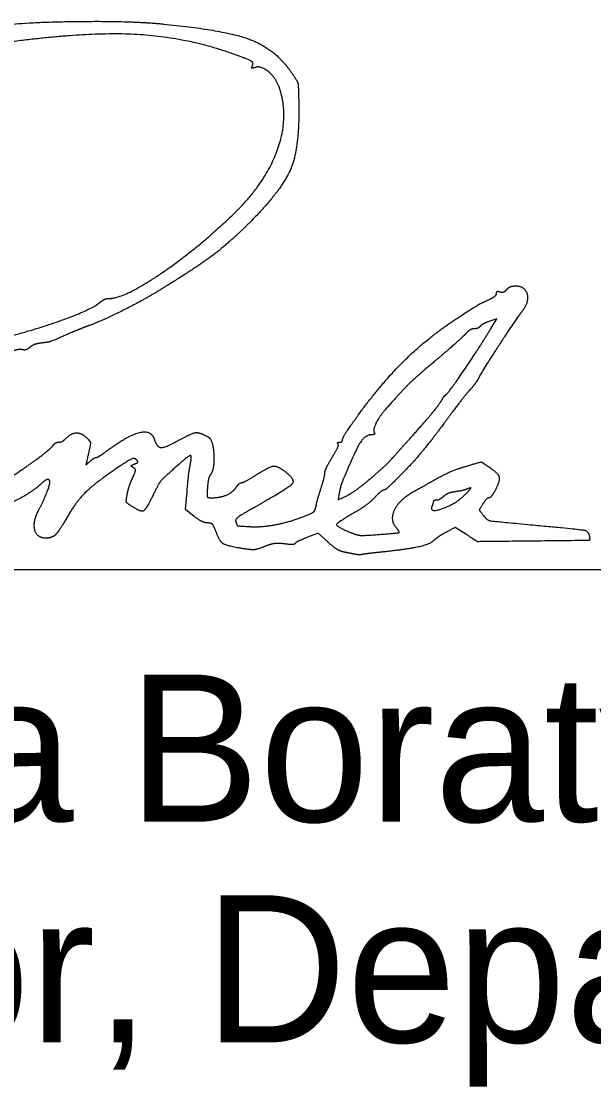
# Model space of a CAD drawing. Extents: x 0 to 34, y 0 to 22.
# Drawn here: x 25.085 to 25.629, y 6.359 to 7.373 of the extents above; entities that cross this region are included whole.
import ezdxf

# ---------------------------------------------------------------- set-up
doc = ezdxf.new("R2010")
doc.units = 0
for name, color, linetype in [('Default', 7, 'Continuous'), ('SH_Data', 7, 'Continuous'), ('SH_Text', 7, 'Continuous')]:
    doc.layers.add(name, color=color, linetype=linetype)

msp = doc.modelspace()

# ---------------------------------------------------------------- linework, layer by layer
at = {"layer": 'Default'}
for points in [[(25.5318, 7.0809), (25.5372, 7.0898), (25.5298, 7.0873)], [(25.2494, 6.9019), (25.2411, 6.9083), (25.2426, 6.9253)], [(25.3874, 6.9239), (25.3864, 6.9175), (25.3951, 6.9219)], [(25.3764, 6.8776), (25.3672, 6.8859), (25.3567, 6.8818)], [(25.5083, 6.8846), (25.4976, 6.8914), (25.4892, 6.8869)]]:
    msp.add_lwpolyline(points, dxfattribs=at)
for points in [[(25.0619, 7.3673), (25.0687, 7.3715), (25.1857, 7.3738), (25.2201, 7.3704)], [(25.2201, 7.3704), (25.2794, 7.3646), (25.3269, 7.3463), (25.3427, 7.3232)], [(25.2926, 7.3397), (25.242, 7.3587), (25.1341, 7.3627), (25.0437, 7.3489)], [(25.3049, 7.331), (25.3059, 7.3336), (25.3024, 7.336), (25.2926, 7.3397)], [(25.3073, 7.329), (25.3047, 7.328), (25.304, 7.3286), (25.3049, 7.331)], [(25.3307, 7.3091), (25.3274, 7.3188), (25.313, 7.3311), (25.3073, 7.329)], [(25.3427, 7.3232), (25.3476, 7.316), (25.3486, 7.3117), (25.3489, 7.2938)], [(25.2852, 7.1879), (25.3161, 7.2173), (25.34, 7.2808), (25.3307, 7.3091)], [(25.3489, 7.2938), (25.3496, 7.253), (25.3335, 7.2133), (25.3041, 7.1834)], [(25.1685, 7.1092), (25.1826, 7.1092), (25.2507, 7.1551), (25.2852, 7.1879)], [(25.3041, 7.1834), (25.2855, 7.1645), (25.2531, 7.1396), (25.2226, 7.1208)], [(25.2226, 7.1208), (25.2035, 7.1089), (25.1622, 7.0879), (25.1481, 7.0829)], [(25.5403, 7.1156), (25.5422, 7.1149), (25.545, 7.1158), (25.5466, 7.1177)], [(25.5466, 7.1177), (25.5482, 7.1196), (25.5519, 7.1212), (25.5548, 7.1212)], [(25.5548, 7.1212), (25.5643, 7.1212), (25.568, 7.1051), (25.5606, 7.0962)], [(25.1603, 7.1059), (25.1624, 7.1077), (25.1661, 7.1092), (25.1685, 7.1092)], [(25.5001, 7.0908), (25.5191, 7.1031), (25.5209, 7.1041), (25.5291, 7.1078)], [(25.5291, 7.1078), (25.5334, 7.1098), (25.5369, 7.1126), (25.5369, 7.1141)], [(25.5369, 7.1141), (25.5369, 7.1156), (25.5384, 7.1163), (25.5403, 7.1156)], [(25.0485, 7.0673), (25.0854, 7.0754), (25.1517, 7.0983), (25.1603, 7.1059)], [(25.4055, 6.9983), (25.4278, 7.0291), (25.4728, 7.0731), (25.5001, 7.0908)], [(25.5606, 7.0962), (25.5564, 7.0911), (25.5236, 7.0407), (25.5204, 7.0345)], [(25.5298, 7.0873), (25.5258, 7.0859), (25.5219, 7.0837), (25.5212, 7.0825)], [(25.1325, 7.0767), (25.1154, 7.0692), (25.1105, 7.0675), (25.1039, 7.0668)], [(25.1481, 7.0829), (25.1435, 7.0812), (25.1364, 7.0784), (25.1325, 7.0767)], [(25.489, 7.018), (25.4918, 7.0199), (25.52, 7.0614), (25.5318, 7.0809)], [(25.5158, 7.0804), (25.5136, 7.0804), (25.5097, 7.078), (25.507, 7.075)], [(25.5212, 7.0825), (25.5204, 7.0814), (25.518, 7.0804), (25.5158, 7.0804)], [(25.1039, 7.0668), (25.1, 7.0663), (25.0952, 7.0645), (25.0931, 7.0627)], [(25.507, 7.075), (25.5043, 7.072), (25.4918, 7.061), (25.4793, 7.0504)], [(25.0863, 7.0605), (25.0846, 7.0611), (25.0765, 7.0594), (25.0683, 7.0568)], [(25.0931, 7.0627), (25.091, 7.0609), (25.0879, 7.0599), (25.0863, 7.0605)], [(25.4793, 7.0504), (25.4597, 7.0339), (25.448, 7.0225), (25.4313, 7.0036)], [(25.5204, 7.0345), (25.5187, 7.0311), (25.5148, 7.0256), (25.5118, 7.0224)], [(25.4851, 7.0128), (25.4863, 7.015), (25.4881, 7.0173), (25.489, 7.018)], [(25.5118, 7.0224), (25.5088, 7.0192), (25.4999, 7.0078), (25.492, 6.9972)], [(25.4538, 6.975), (25.4691, 6.9921), (25.4827, 7.0085), (25.4851, 7.0128)], [(25.3905, 6.975), (25.3905, 6.9764), (25.3972, 6.9869), (25.4055, 6.9983)], [(25.4313, 7.0036), (25.4255, 6.997), (25.4192, 6.9841), (25.4206, 6.9818)], [(25.492, 6.9972), (25.4841, 6.9865), (25.4765, 6.9763), (25.475, 6.9745)], [(25.1204, 6.9724), (25.1223, 6.9724), (25.1255, 6.9741), (25.1277, 6.9763)], [(25.1277, 6.9763), (25.1326, 6.9813), (25.1426, 6.9813), (25.1475, 6.9764)], [(25.1475, 6.9764), (25.1507, 6.9732), (25.1509, 6.9707), (25.1488, 6.9616)], [(25.1657, 6.9637), (25.1859, 6.9789), (25.2086, 6.9845), (25.2116, 6.975)], [(25.2116, 6.975), (25.214, 6.9675), (25.2221, 6.9673), (25.2354, 6.9747)], [(25.2354, 6.9747), (25.2474, 6.9813), (25.2546, 6.982), (25.2628, 6.9774)], [(25.2628, 6.9774), (25.2672, 6.975), (25.2689, 6.947), (25.265, 6.9418)], [(25.3877, 6.9724), (25.3892, 6.9724), (25.3905, 6.9735), (25.3905, 6.975)], [(25.4184, 6.9796), (25.412, 6.9796), (25.4025, 6.9644), (25.3904, 6.9352)], [(25.4206, 6.9818), (25.4214, 6.9806), (25.4204, 6.9796), (25.4184, 6.9796)], [(25.4382, 6.9576), (25.4413, 6.9611), (25.4484, 6.969), (25.4538, 6.975)], [(25.0725, 6.9375), (25.0911, 6.9499), (25.1135, 6.9666), (25.1152, 6.9693)], [(25.1152, 6.9693), (25.1163, 6.971), (25.1186, 6.9724), (25.1204, 6.9724)], [(25.3807, 6.9581), (25.3846, 6.9644), (25.3871, 6.9702), (25.3863, 6.971)], [(25.3863, 6.971), (25.3855, 6.9717), (25.3862, 6.9724), (25.3877, 6.9724)], [(25.475, 6.9745), (25.4617, 6.9581), (25.4572, 6.9529), (25.4453, 6.9407)], [(25.1488, 6.9616), (25.1465, 6.9513), (25.1466, 6.9509), (25.1504, 6.9543)], [(25.1504, 6.9543), (25.1526, 6.9563), (25.1553, 6.958), (25.1562, 6.958)], [(25.1562, 6.958), (25.1572, 6.958), (25.1615, 6.9606), (25.1657, 6.9637)], [(25.1943, 6.9559), (25.1925, 6.9577), (25.1866, 6.955), (25.1741, 6.9465)], [(25.1927, 6.9517), (25.1957, 6.9529), (25.1962, 6.9541), (25.1943, 6.9559)], [(25.2455, 6.9502), (25.2474, 6.9596), (25.2447, 6.9601), (25.2354, 6.9519)], [(25.3737, 6.9433), (25.3737, 6.9452), (25.3769, 6.9518), (25.3807, 6.9581)], [(25.4181, 6.9387), (25.426, 6.9455), (25.4351, 6.954), (25.4382, 6.9576)], [(25.1741, 6.9465), (25.1544, 6.933), (25.1372, 6.916), (25.1289, 6.9016)], [(25.1915, 6.9483), (25.1893, 6.9496), (25.1896, 6.9505), (25.1927, 6.9517)], [(25.1908, 6.9384), (25.1937, 6.9447), (25.1938, 6.9468), (25.1915, 6.9483)], [(25.2354, 6.9519), (25.2195, 6.9378), (25.2158, 6.9334), (25.2103, 6.9221)], [(25.2426, 6.9253), (25.2434, 6.9347), (25.2447, 6.9459), (25.2455, 6.9502)], [(25.3081, 6.9412), (25.321, 6.9494), (25.3286, 6.9502), (25.3363, 6.9442)], [(25.4781, 6.9367), (25.486, 6.9412), (25.4992, 6.947), (25.5074, 6.9494)], [(25.5074, 6.9494), (25.5215, 6.9536), (25.5226, 6.9537), (25.5285, 6.9498)], [(25.5285, 6.9498), (25.5381, 6.9435), (25.5405, 6.9361), (25.5359, 6.9271)], [(25.1015, 6.9076), (25.1056, 6.9153), (25.1121, 6.9315), (25.1121, 6.9343)], [(25.1121, 6.9343), (25.1121, 6.9373), (25.1081, 6.9369), (25.1045, 6.9334)], [(25.1857, 6.9228), (25.1865, 6.927), (25.1888, 6.934), (25.1908, 6.9384)], [(25.265, 6.9418), (25.2637, 6.9401), (25.2624, 6.9345), (25.262, 6.9292)], [(25.2945, 6.934), (25.2957, 6.934), (25.3018, 6.9372), (25.3081, 6.9412)], [(25.3363, 6.9442), (25.346, 6.9365), (25.3391, 6.9286), (25.3076, 6.9109)], [(25.3702, 6.9292), (25.3721, 6.9351), (25.3737, 6.9415), (25.3737, 6.9433)], [(25.3904, 6.9352), (25.3893, 6.9325), (25.388, 6.9275), (25.3874, 6.9239)], [(25.3951, 6.9219), (25.3998, 6.9243), (25.4102, 6.9319), (25.4181, 6.9387)], [(25.4453, 6.9407), (25.4378, 6.9331), (25.4308, 6.9268), (25.4297, 6.9268)], [(25.4585, 6.9257), (25.4614, 6.9273), (25.4702, 6.9322), (25.4781, 6.9367)], [(25.1045, 6.9334), (25.0949, 6.9242), (25.0562, 6.9054), (25.0377, 6.901)], [(25.262, 6.9292), (25.2615, 6.9216), (25.2622, 6.9196), (25.2654, 6.9196)], [(25.2654, 6.9196), (25.2737, 6.9196), (25.2857, 6.9244), (25.289, 6.9291)], [(25.289, 6.9291), (25.2908, 6.9318), (25.2933, 6.934), (25.2945, 6.934)], [(25.3654, 6.9121), (25.3661, 6.9156), (25.3683, 6.9232), (25.3702, 6.9292)], [(25.4297, 6.9268), (25.4286, 6.9268), (25.4247, 6.9237), (25.4211, 6.9198)], [(25.4415, 6.8913), (25.4354, 6.8987), (25.4452, 6.9185), (25.4585, 6.9257)], [(25.4975, 6.9253), (25.4936, 6.9248), (25.4887, 6.9228), (25.4865, 6.9208)], [(25.5093, 6.928), (25.5067, 6.927), (25.5013, 6.9258), (25.4975, 6.9253)], [(25.5069, 6.9225), (25.5124, 6.9281), (25.513, 6.9294), (25.5093, 6.928)], [(25.5359, 6.9271), (25.5337, 6.923), (25.531, 6.9196), (25.5299, 6.9196)], [(25.1903, 6.9113), (25.1853, 6.9145), (25.1845, 6.9165), (25.1857, 6.9228)], [(25.2103, 6.9221), (25.2036, 6.9083), (25.1988, 6.9057), (25.1903, 6.9113)], [(25.4211, 6.9198), (25.4175, 6.916), (25.4094, 6.9099), (25.4031, 6.9062)], [(25.4755, 6.9114), (25.473, 6.9049), (25.4984, 6.9139), (25.5069, 6.9225)], [(25.4769, 6.9162), (25.4769, 6.9156), (25.4763, 6.9135), (25.4755, 6.9114)], [(25.4797, 6.9172), (25.4782, 6.9172), (25.4769, 6.9167), (25.4769, 6.9162)], [(25.4865, 6.9208), (25.4843, 6.9188), (25.4813, 6.9172), (25.4797, 6.9172)], [(25.524, 6.9138), (25.5205, 6.9084), (25.5206, 6.9075), (25.5244, 6.9028)], [(25.5299, 6.9196), (25.5288, 6.9196), (25.5261, 6.917), (25.524, 6.9138)], [(25.1082, 6.8812), (25.0998, 6.8812), (25.0958, 6.897), (25.1015, 6.9076)], [(25.3076, 6.9109), (25.2943, 6.9035), (25.2881, 6.8987), (25.289, 6.8965)], [(25.3527, 6.9015), (25.3615, 6.9049), (25.3645, 6.9073), (25.3654, 6.9121)], [(25.4031, 6.9062), (25.3852, 6.8958), (25.3842, 6.8925), (25.3971, 6.887)], [(25.1289, 6.9016), (25.1207, 6.8875), (25.1143, 6.8812), (25.1082, 6.8812)], [(25.2624, 6.8956), (25.2599, 6.8956), (25.254, 6.8984), (25.2494, 6.9019)], [(25.27, 6.8878), (25.2681, 6.893), (25.2656, 6.8956), (25.2624, 6.8956)], [(25.289, 6.8965), (25.2903, 6.8931), (25.291, 6.8928), (25.3029, 6.8921)], [(25.3029, 6.8921), (25.3134, 6.8915), (25.3396, 6.8964), (25.3527, 6.9015)], [(25.5244, 6.9028), (25.528, 6.8983), (25.533, 6.8973), (25.5669, 6.8942)], [(25.5669, 6.8942), (25.616, 6.8896), (25.6243, 6.8881), (25.6252, 6.8833)], [(25.2953, 6.8713), (25.2803, 6.8737), (25.2735, 6.8781), (25.27, 6.8878)], [(25.3971, 6.887), (25.4039, 6.8841), (25.4104, 6.8835), (25.4239, 6.8846)], [(25.4239, 6.8846), (25.4434, 6.8861), (25.4452, 6.8868), (25.4415, 6.8913)], [(25.4892, 6.8869), (25.4846, 6.8844), (25.4794, 6.8809), (25.4775, 6.8791)], [(25.5549, 6.8782), (25.5192, 6.8778), (25.5188, 6.8778), (25.5083, 6.8846)], [(25.3353, 6.8757), (25.3295, 6.8765), (25.3222, 6.8755), (25.3164, 6.8732)], [(25.3454, 6.8761), (25.345, 6.8752), (25.3404, 6.875), (25.3353, 6.8757)], [(25.3567, 6.8818), (25.3509, 6.8795), (25.3458, 6.877), (25.3454, 6.8761)], [(25.391, 6.8681), (25.388, 6.8688), (25.3814, 6.873), (25.3764, 6.8776)], [(25.4775, 6.8791), (25.4738, 6.8753), (25.4523, 6.8705), (25.4289, 6.868)], [(25.6252, 6.8833), (25.626, 6.8791), (25.624, 6.8789), (25.5549, 6.8782)], [(25.3164, 6.8732), (25.3094, 6.8704), (25.3039, 6.8699), (25.2953, 6.8713)], [(25.4013, 6.866), (25.3987, 6.8665), (25.394, 6.8675), (25.391, 6.8681)], [(25.4097, 6.8657), (25.4077, 6.8653), (25.4039, 6.8654), (25.4013, 6.866)], [(25.4289, 6.868), (25.4203, 6.8672), (25.4117, 6.8661), (25.4097, 6.8657)]]:
    msp.add_open_spline(points, degree=2, dxfattribs=at)
at = {"layer": 'SH_Data'}
msp.add_line((24.5, 6.8514), (28, 6.8514), dxfattribs=at)

# ---------------------------------------------------------------- texts
at = {"layer": 'SH_Text'}
for s, p in [('Pamela Boratyn', (24.5, 6.6114)), ('Director, Department of Transportation', (24.5, 6.4014))]:
    msp.add_text(s, height=0.14, dxfattribs=at).set_placement(p)

doc.saveas('drawing.dxf')
